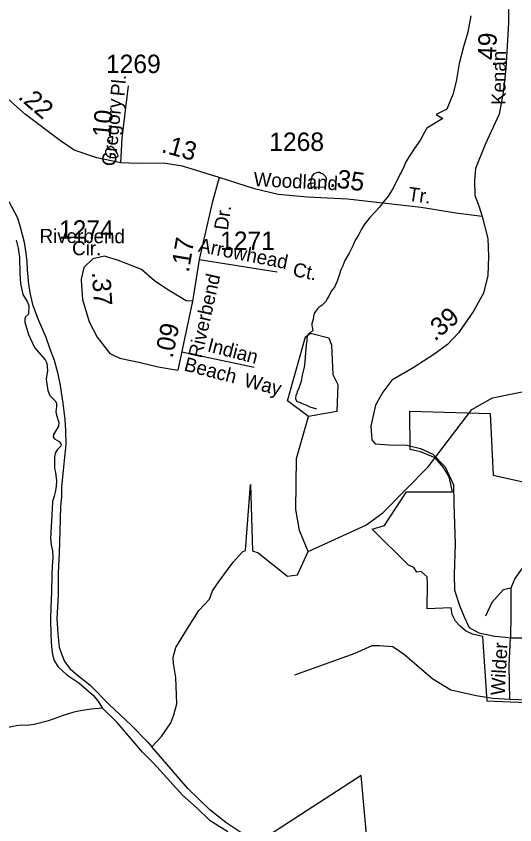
# Model space of a CAD drawing. Extents: x 2126262 to 2293712, y 749403 to 919119.
# Drawn here: x 2202685 to 2206069, y 859287 to 864779 of the extents above; entities that cross this region are included whole.
import ezdxf

# ---------------------------------------------------------------- set-up
doc = ezdxf.new("R2010")
doc.units = 0
for name, color, linetype in [('Exist Boundary Political City Limit New', 7, 'Continuous'), ('Exist Hydrographic Creek Single Shore', 7, 'Continuous'), ('Exist Hydrographic Misc Water Feature', 7, 'Continuous'), ('Exist Hydrographic Pond Under 1500 Sq Ft', 7, 'Continuous'), ('Exist Hydrographic River Shore', 7, 'Continuous'), ('Exist Road Non-System Type 51', 7, 'Continuous'), ('Exist Road Non-System Type 51 Label', 7, 'Continuous'), ('Exist Road Secondary Mileage Hundredths English Label', 7, 'Continuous'), ('Exist Road Secondary Type 51 Attributed', 7, 'Continuous'), ('Exist Road Secondary Type 51 Label', 7, 'Continuous'), ('Exist Road Secondary Type 51 Number Label', 7, 'Continuous'), ('Exist Utilities Electrical Transmission Line', 7, 'Continuous'), ('Map Preparation Boundary City Limit Buffer Line', 7, 'Continuous')]:
    doc.layers.add(name, color=color, linetype=linetype)

msp = doc.modelspace()

# ---------------------------------------------------------------- linework, layer by layer
at = {"layer": 'Exist Boundary Political City Limit New'}
msp.add_lwpolyline([(2206464.5, 860102.8), (2205881, 860127.4), (2205852.8, 860566.4), (2205782, 860582.6), (2205735.2, 860604.9), (2205697.5, 860636.2), (2205666.2, 860671.1), (2205643.5, 860716.3), (2205638.2, 860759.8), (2205474.5, 860752.9), (2205476, 860920.6), (2205475.2, 860971.5), (2205432.8, 861006.6), (2205403.5, 861003.1), (2205383.5, 861034.6), (2205348, 861050.5), (2205101, 861294.6), (2205184.2, 861319.3), (2205333.2, 861547.4), (2205585, 861547.8), (2205646.2, 861549.4), (2205624, 861651.1), (2205586.2, 861713.4), (2205527.8, 861778.7), (2205429.5, 861820.9), (2205359.8, 861835.9), (2205356, 862095.6), (2205901, 862079.8), (2205922.2, 861662.6), (2207738.8, 861256.2)], dxfattribs=at)
at = {"layer": 'Exist Hydrographic Creek Single Shore'}
msp.add_lwpolyline([(2203270.2, 860078.5), (2203192.6, 860072.2), (2203122, 860061.3), (2203075.3, 860052.6), (2203003.7, 860029.8), (2202904.9, 859994), (2202807.2, 859969), (2202752.9, 859962.5), (2202718.1, 859963.5), (2202684.5, 859960.3), (2202644.3, 859949.4), (2202526.4, 859920.1), (2202447.2, 859900.5)], dxfattribs=at)
at = {"layer": 'Exist Hydrographic Misc Water Feature'}
for points in [[(2205770.5, 864782.1), (2205749.7, 864670.3), (2205720.1, 864569.6), (2205690.6, 864458.3), (2205672, 864335.7), (2205649, 864247), (2205607.4, 864146.2), (2205536.3, 864110), (2205581.1, 864083.8), (2205472.7, 864017.6), (2205451, 863981.4), (2205431.3, 863943.3), (2205413.5, 863917.2), (2205385.8, 863877), (2205356.3, 863832.9), (2205330.4, 863788.7), (2205314.9, 863756.6), (2205297, 863716.5), (2205289, 863704.4), (2205265.4, 863656.3), (2205237.8, 863600.1), (2205210.1, 863555.9), (2205178.3, 863517.7), (2205150.6, 863481.5), (2205124.8, 863451.4), (2205085, 863411.1), (2205043.6, 863358.9), (2205027.8, 863332.7), (2205009.9, 863296.6), (2204984.3, 863252.5), (2204970.6, 863218.4), (2204944.7, 863170.2), (2204915.2, 863120), (2204901.5, 863084), (2204887.5, 863055.8), (2204877.7, 863019.7), (2204864.4, 862979.7), (2204844.5, 862939.5), (2204822.7, 862911.5), (2204808.8, 862881.4), (2204795, 862859.3), (2204783.4, 862839.2), (2204761.2, 862817), (2204741.5, 862803), (2204729.4, 862790.8), (2204715.5, 862772.7), (2204707.7, 862758.7), (2204701.8, 862738.7), (2204700.1, 862718.7), (2204692.3, 862692.7), (2204692.3, 862678.6), (2204696.4, 862658.6), (2204698.5, 862642.7)], [(2203298.6, 863874.7), (2203304.5, 863880.7), (2203314.6, 863888.8), (2203320.3, 863892.9), (2203326.3, 863894.9), (2203330.4, 863895), (2203334.3, 863892.9), (2203340.6, 863889), (2203348.6, 863879.1), (2203354.6, 863869), (2203362.6, 863855.1), (2203370.8, 863843.2), (2203374.9, 863835.2), (2203374.9, 863829.3), (2203372.8, 863823.2), (2203368.7, 863821.2), (2203359.1, 863817.2), (2203335.1, 863817), (2203318.7, 863820.9), (2203308.8, 863824.9), (2203300.8, 863834.8), (2203298.8, 863838.7), (2203294.7, 863844.7), (2203292.8, 863854.7), (2203292.4, 863866.7), (2203296.5, 863870.7), (2203298.6, 863874.7)], [(2204777.8, 863616.9), (2204787.7, 863631), (2204785.8, 863640.9), (2204789.5, 863655), (2204791.6, 863675.1), (2204787.3, 863687), (2204765.3, 863708.8), (2204755.3, 863710.7), (2204743.2, 863716.7), (2204729.2, 863716.6), (2204705.2, 863708.4), (2204691.3, 863692.3), (2204689.4, 863676.3), (2204685.6, 863662.3), (2204681.5, 863650.3), (2204683.7, 863632.3), (2204683.7, 863620.3), (2204777.8, 863616.9)], [(2204667.3, 861144.2), (2205058.4, 861323.1), (2205174.4, 861405.9), (2205480.4, 861717.8), (2205777.3, 862108.6), (2205918.4, 862187.7), (2206218.4, 862247.1), (2206508.3, 862365.8), (2206633.4, 862474.7), (2206839.5, 862709.9), (2207045.3, 863076.3)], [(2204726.4, 862111), (2204680, 862122.7), (2204654, 862136.5), (2204627.9, 862146.3), (2204610.1, 862154.2), (2204593.7, 862160.1), (2204589.8, 862162.1), (2204583.8, 862180), (2204585.5, 862206.1), (2204591.4, 862214.1), (2204595.3, 862230.2), (2204605.2, 862254.2), (2204615, 862282.2), (2204620.8, 862300.3), (2204628.5, 862340.3), (2204642.3, 862394.4), (2204646, 862428.4), (2204647.8, 862468.3), (2204655.2, 862546.4), (2204659.1, 862574.5), (2204660.7, 862596.5), (2204664.8, 862612.5), (2204670.8, 862622.5), (2204682.5, 862632.6), (2204698.5, 862642.7)], [(2204667.3, 861144.2), (2204608.3, 861286.5), (2204582.5, 861428.1), (2204588.4, 861775.7), (2204669.4, 862059.4)], [(2203605.1, 859815.8), (2203672.1, 859887.7), (2203735, 859979.6), (2203755.7, 860035), (2203774.1, 860108.8), (2203768.7, 860287), (2203752.4, 860382.1), (2203749.1, 860425.6), (2203768.7, 860491.8), (2203846.8, 860620.5), (2203923.9, 860742.1), (2203997.8, 860819.3), (2204018.1, 860875.3), (2204061.5, 860941.6), (2204157, 861071.9), (2204221.1, 861141.4), (2204242.3, 861149.7), (2204275.4, 861599.3), (2204289.5, 861148), (2204326.3, 861134.8), (2204527.3, 860976.5), (2204593.3, 860985), (2204667.3, 861144.2)]]:
    msp.add_lwpolyline(points, dxfattribs=at)
at = {"layer": 'Exist Hydrographic Pond Under 1500 Sq Ft'}
msp.add_lwpolyline([(2204669.4, 862059.4), (2204527.3, 862167.3), (2204649.3, 862601.1), (2204682.3, 862626.7), (2204807.4, 862594.5), (2204824.4, 862545), (2204834.5, 862344.7), (2204868.3, 862278.3), (2204861.3, 862094.8), (2204669.4, 862059.4)], dxfattribs=at)
at = {"layer": 'Exist Hydrographic River Shore'}
for points in [[(2202635.6, 863520.9), (2202694.3, 863409.8), (2202712.7, 863348.9), (2202738.8, 863244.7), (2202748.5, 863182.7), (2202756.1, 863113.2), (2202759.4, 863055.6), (2202768.7, 862955.5), (2202778.5, 862891.4), (2202795.9, 862819.7), (2202832.8, 862718.7), (2202886, 862598.1), (2202913.1, 862519.9), (2202942.4, 862442.5), (2202965.2, 862360), (2202983.7, 862270.9), (2203001.1, 862151.4), (2203015.2, 862040.6), (2203019.5, 861964.4), (2203021.7, 861870.9), (2203009.7, 861761.2), (2203003.2, 861693.9), (2202992.4, 861583.1), (2202991.3, 861514.6), (2202985.9, 861448.4), (2202981.5, 861280.9), (2202976.1, 861134.2), (2202968.5, 860996.3), (2202968.5, 860847.8), (2202960.9, 860689.2), (2202966.3, 860584.9), (2202977.2, 860493.6), (2202992.4, 860447.6), (2203013, 860396.5), (2203049.9, 860347.6), (2203099.8, 860304.2), (2203186.7, 860235.8), (2203316.3, 860104.8), (2203465.1, 859963.5), (2203576.9, 859850.6), (2203605.1, 859815.8)], [(2202683.6, 863257.5), (2202697.7, 863203.2), (2202706.4, 863139.1), (2202709.7, 863031.1), (2202714, 862962.7), (2202729.2, 862888.8), (2202759.6, 862841), (2202769.4, 862814.9), (2202767.2, 862754.1), (2202748.3, 862737.3), (2202742.9, 862723.1), (2202742.9, 862701.4), (2202767.9, 862616.7), (2202808, 862528.7), (2202837.3, 862493.9), (2202880.8, 862445), (2202892.7, 862422.2), (2202897.1, 862373), (2202888.4, 862313.3), (2202889.5, 862294.8), (2202900.3, 862236.2), (2202912.3, 862202.5), (2202949.2, 862166.6), (2202957.8, 862150.3), (2202958.9, 862128.6), (2202954.6, 862092.8), (2202957.8, 862068.9), (2202973, 862018.9), (2202972, 861995), (2202937.2, 861937.4), (2202936.1, 861921.8), (2202944.8, 861907.7), (2202976.3, 861890.3), (2202989.3, 861871.8), (2202988.2, 861858.8), (2202962.2, 861832.7), (2202949.2, 861811), (2202944.8, 861783.8), (2202944.8, 861707.8), (2202952.4, 861679.5), (2202958.9, 861624.1), (2202956.8, 861584), (2202950.2, 861547), (2202942.6, 861518.8), (2202930.7, 861483.8), (2202928.5, 861433.8), (2202925.3, 861351.3), (2202917.7, 861230.7), (2202920.9, 861188.3), (2202930.7, 861147.1), (2202932.9, 861101.4), (2202929.6, 861043.9), (2202926.4, 860985.5), (2202924.2, 860869.3), (2202918.8, 860766.1), (2202917.7, 860685.7), (2202919.8, 860574.9), (2202925.3, 860496.4), (2202930.7, 860443.2), (2202942.6, 860403), (2202967.6, 860362.8), (2203028.4, 860306.3), (2203110.9, 860252), (2203209.4, 860165.4), (2203237.6, 860131.7), (2203270.2, 860078.5)], [(2204121.7, 859238.7), (2204001.9, 859314), (2203912.9, 859399.8), (2203814.1, 859487.8), (2203621.9, 859700.7), (2203542.6, 859781.6), (2203462.3, 859874), (2203370, 859982.6), (2203270.2, 860078.5)], [(2205128.4, 855115.7), (2205073.3, 855285.3), (2205069.4, 855831.7), (2205014.5, 856102.6), (2204972.7, 856216.3), (2204716.9, 856494), (2204721.6, 856594.6), (2204941.1, 857192.7), (2204968.3, 857363.6), (2204915.5, 857711.7), (2204970.5, 858022.8), (2204968.3, 858406.6), (2204826.6, 858695.1), (2204511.8, 858995.6), (2204295.7, 859184), (2204271, 859196.3), (2204242.5, 859213.3), (2204106.8, 859302.4), (2203998.2, 859388.2), (2203849.5, 859532.7), (2203736.9, 859664.6), (2203605.1, 859815.8)]]:
    msp.add_lwpolyline(points, dxfattribs=at)
at = {"layer": 'Exist Road Non-System Type 51'}
for p, q in [((2203926.5, 863125.9), (2204457, 863043.4)), ((2203807.9, 862498.6), (2204300.8, 862395.6))]:
    msp.add_line(p, q, dxfattribs=at)
for points in [[(2205337.2, 861864.6), (2205429.9, 861841.8), (2205512.2, 861804.1), (2205597.3, 861717.5), (2205653.1, 861596), (2205655.9, 861464.8), (2205663.6, 861196.1), (2205658, 860986.6), (2205659.4, 860880.2), (2205694.2, 860776.9), (2205726.3, 860698.7), (2205759.8, 860626.1), (2205825.4, 860591.2), (2205934.2, 860568.9), (2206005.3, 860561.9), (2206039.8, 860557.6)], [(2206276.2, 861239.6), (2206136, 861051.9), (2206069.1, 860959.7), (2206043.3, 860893.4)], [(2206043.3, 860893.4), (2205991, 860882.9), (2205914.2, 860797.8), (2205871, 860704.2)], [(2206043.3, 860893.4), (2206042.6, 860721), (2206039.8, 860557.6)], [(2206039.8, 860557.6), (2206180.7, 860557.6), (2206380.1, 860546.5), (2206661.2, 860552), (2206782.6, 860575.8), (2206915.1, 860585.5), (2207011.3, 860552), (2207053.2, 860506), (2207064.3, 860452.9), (2207060.2, 860380.3), (2207014.8, 860260.9), (2206980, 860178.6), (2206974.4, 860115.7)], [(2206035.7, 860139.3), (2206030.1, 860368.3), (2206039.8, 860557.6)], [(2206035.7, 860139.3), (2205919.1, 860145.1), (2205806.1, 860163.3), (2205634.5, 860201), (2205513.8, 860275.7), (2205438.5, 860339.9), (2205321.3, 860441.9), (2205240.4, 860496.3), (2205149.7, 860501.9), (2205099.5, 860501.9), (2204983.7, 860450.2), (2204572.8, 860303.9)], [(2206665.4, 860124), (2206350.9, 860128.2), (2206215.6, 860131), (2206035.7, 860139.3)]]:
    msp.add_lwpolyline(points, dxfattribs=at)
at = {"layer": 'Exist Road Secondary Type 51 Attributed'}
msp.add_line((2203880.5, 862842.9), (2203781.7, 862374.4), dxfattribs=at)
for points in [[(2206029.8, 865969.7), (2206019.7, 865830.3), (2206021.1, 865580.4), (2206016.9, 865466), (2206024.6, 864982.3), (2206027.4, 864733.8), (2206007.8, 864421), (2205989.7, 864260.5), (2205962.5, 864113.2), (2205867.6, 863908), (2205802.1, 863744.7), (2205795.1, 863660.9), (2205798.6, 863561.1), (2205826.5, 863483), (2205848.8, 863417.4)], [(2203394.5, 863782.4), (2203232, 863816.6), (2203078.5, 863868.2), (2202985.1, 863932.5), (2202748.6, 864111.9), (2202564.5, 864271), (2202478, 864368.7)], [(2203394.5, 863782.4), (2203403.5, 863950.6), (2203446.6, 864306)], [(2204063.4, 863682), (2203814.3, 863760), (2203684.6, 863781), (2203507.5, 863778.2), (2203394.5, 863782.4)], [(2204063.4, 863682), (2204015.7, 863511.2), (2203926.5, 863125.9), (2203888.1, 862883.7), (2203880.5, 862842.9)], [(2205848.8, 863417.4), (2205670, 863441.2), (2205432.9, 863478.9), (2204933.1, 863536.1), (2204662.5, 863550.1), (2204462.3, 863567.5), (2204303.3, 863606.6), (2204063.4, 863682)], [(2205848.8, 863417.4), (2205885.1, 863268.8), (2205890.7, 863148.8), (2205885.8, 863018.2), (2205857.9, 862896.8), (2205788.2, 862775.3), (2205686.7, 862628.6), (2205611.4, 862549), (2205520.7, 862482), (2205378.4, 862391.3), (2205235.1, 862307.9), (2205173.8, 862225.6), (2205123.5, 862136.2), (2205091.5, 861995.2), (2205098.4, 861901.7), (2205120.7, 861873.7), (2205217, 861868.2), (2205337.2, 861864.6)], [(2203880.5, 862842.9), (2203839, 862845.1), (2203706.5, 862924.7), (2203624.2, 862980.5), (2203536.3, 863057.3), (2203380.1, 863118.7), (2203283.9, 863148.1), (2203205.7, 863129.9), (2203143, 863072.7), (2203126.2, 862993.1), (2203126.6, 862986.6)], [(2203126.6, 862986.6), (2203134.6, 862855.5), (2203180.6, 862703.3), (2203233.7, 862598.6), (2203319.7, 862487.5), (2203388, 862455.3), (2203526.1, 862426), (2203647.5, 862398.1), (2203781.7, 862374.4)]]:
    msp.add_lwpolyline(points, dxfattribs=at)
at = {"layer": 'Exist Utilities Electrical Transmission Line'}
msp.add_lwpolyline([(2205270.3, 856844.3), (2205153.7, 858215.2), (2205026.8, 859622), (2203410.6, 858574), (2201959.5, 857625), (2200783.2, 856849.6), (2199999.1, 856344.7), (2196791.8, 856232.3), (2194443.8, 856159.1), (2192097.8, 856076.3)], dxfattribs=at)
at = {"layer": 'Map Preparation Boundary City Limit Buffer Line'}
msp.add_lwpolyline([(2206464.5, 860102.8), (2205881, 860127.4), (2205852.8, 860566.4), (2205782, 860582.6), (2205735.2, 860604.9), (2205697.5, 860636.2), (2205666.2, 860671.1), (2205643.5, 860716.3), (2205638.2, 860759.8), (2205474.5, 860752.9), (2205476, 860920.6), (2205475.2, 860971.5), (2205432.8, 861006.6), (2205403.5, 861003.1), (2205383.5, 861034.6), (2205348, 861050.5), (2205101, 861294.6), (2205184.2, 861319.3), (2205333.2, 861547.4), (2205585, 861547.8), (2205646.2, 861549.4), (2205624, 861651.1), (2205586.2, 861713.4), (2205527.8, 861778.7), (2205429.5, 861820.9), (2205359.8, 861835.9), (2205356, 862095.6), (2205901, 862079.8), (2205922.2, 861662.6), (2207738.8, 861256.2)], dxfattribs=at)

# ---------------------------------------------------------------- texts
at = {"layer": 'Exist Road Non-System Type 51 Label'}
for s, rotation, p in [('Arrowhead', 348.7574, (2203916, 863180)), ('Ct.', 348.7574, (2204556.7, 863015.1)), ('Indian', 345.4693, (2203976.7, 862503.3)), ('Beach', 345.4693, (2203817.9, 862373.5)), ('Way', 345.4693, (2204224.9, 862264.7)), ('Wilder', 86.6582, (2206000, 860163.8))]:
    msp.add_text(s, height=95, rotation=rotation, dxfattribs=at).set_placement(p)
at = {"layer": 'Exist Road Secondary Mileage Hundredths English Label'}
for s, rotation, p in [('.49', 87.7849, (2205939.3, 864432.3)), ('.22', 319.4607, (2202691.9, 864223.3)), ('.10', 84.6576, (2203321.3, 863905.8)), ('.13', 344.4921, (2203664.8, 863856.7)), ('.35', 351.7813, (2204808.9, 863621.9)), ('.17', 80.4111, (2203856.1, 863034.4)), ('.37', 273.4873, (2203198.6, 863040.7)), ('.39', 40.7289, (2205527.4, 862567)), ('.09', 78.1016, (2203745.7, 862451.6))]:
    msp.add_text(s, height=125, rotation=rotation, dxfattribs=at).set_placement(p)
at = {"layer": 'Exist Road Secondary Type 51 Label'}
for s, rotation, p in [('Kenan', 89.5198, (2206005.6, 864175.6)), ('Pl.', 84.6576, (2203418.2, 864231.4)), ('Gregory ', 84.6576, (2203359.3, 863756.7)), ('Woodland', 357.0844, (2204294.8, 863625)), ('Tr.', 351.7813, (2205339.9, 863526.3)), ('Dr.', 82.2843, (2204121.3, 863321.1)), ('Riverbend', 359.6674, (2202843, 863239.5)), ('Cir.', 359.9096, (2203064.2, 863155.5)), ('Riverbend', 77.2861, (2203944, 862452))]:
    msp.add_text(s, height=95, rotation=rotation, dxfattribs=at).set_placement(p)
at = {"layer": 'Exist Road Secondary Type 51 Number Label'}
for s, p in [('1269', (2203294, 864392.4)), ('1268', (2204402.4, 863863.4)), ('1274', (2202975, 863267.3)), ('1271', (2204068.8, 863191.2))]:
    msp.add_text(s, height=125, dxfattribs=at).set_placement(p)

doc.saveas('drawing.dxf')
